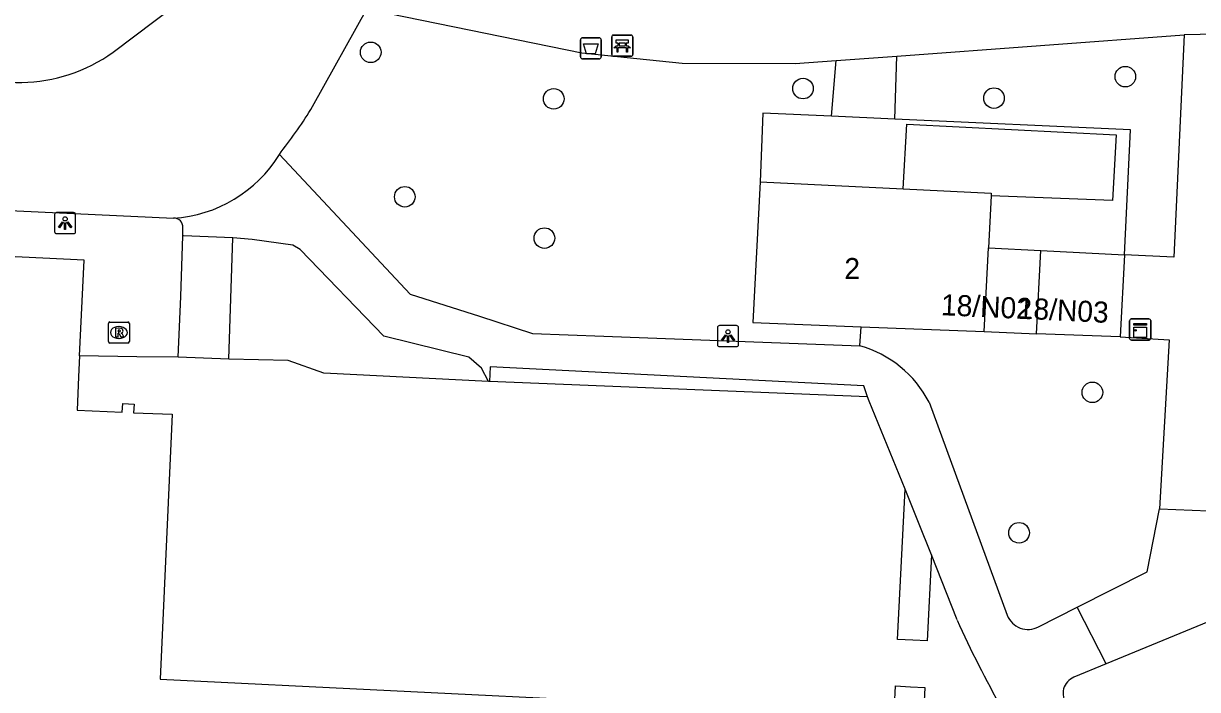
# Model space of a CAD drawing. Extents: x 162990 to 165007, y 383433 to 384336.
# Drawn here: x 164413.4 to 164469.1, y 384010.2 to 384041.8 of the extents above; entities that cross this region are included whole.
import ezdxf

# ---------------------------------------------------------------- set-up
doc = ezdxf.new("R2010")
doc.units = 0
for name, color, linetype in [('IMGEO_Afvalbak', 7, 'Continuous'), ('IMGEO_Bank', 7, 'Continuous'), ('IMGEO_Boom', 7, 'Continuous'), ('IMGEO_Groenvoorziening', 7, 'Continuous'), ('IMGEO_Kast', 7, 'Continuous'), ('IMGEO_Lichtpunt', 7, 'Continuous'), ('IMGEO_Pand', 7, 'Continuous'), ('IMGEO_Pand_nummerreeks', 7, 'Continuous'), ('IMGEO_Rijbaan_lokaal_gesloten', 7, 'Continuous'), ('IMGEO_Rioolput', 7, 'Continuous'), ('IMGEO_Voetpad_gesloten', 7, 'Continuous'), ('IMGEO_Voetpad_op_trap', 7, 'Continuous'), ('IMGEO_Voetpad_open', 7, 'Continuous')]:
    doc.layers.add(name, color=color, linetype=linetype)

msp = doc.modelspace()

# ---------------------------------------------------------------- linework, layer by layer
at = {"layer": 'IMGEO_Afvalbak'}
for p, q in [((164439.783, 384040.248), (164439.783, 384041.048)), ((164439.783, 384041.048), (164439.783, 384040.248)), ((164439.883, 384041.148), (164440.673, 384041.148)), ((164440.673, 384041.148), (164439.883, 384041.148)), ((164440.773, 384041.048), (164440.773, 384040.248)), ((164440.773, 384040.248), (164440.773, 384041.048)), ((164440.673, 384040.148), (164439.883, 384040.148)), ((164439.883, 384040.148), (164440.673, 384040.148))]:
    msp.add_line(p, q, dxfattribs=at)
msp.add_lwpolyline([(164439.926, 384040.862), (164440.63, 384040.862), (164440.481, 384040.392), (164440.075, 384040.392), (164439.926, 384040.862)], dxfattribs=at)
for centre, start, end in [((164439.883, 384041.048), 90, 180), ((164439.883, 384041.048), 90, 180), ((164440.673, 384041.048), 0, 90), ((164440.673, 384041.048), 360, 90), ((164439.883, 384040.248), 180, 270), ((164439.883, 384040.248), 180, 270), ((164440.673, 384040.248), 270, 0), ((164440.673, 384040.248), 270, 0)]:
    msp.add_arc(centre, 0.1, start, end, dxfattribs=at)
at = {"layer": 'IMGEO_Bank'}
for p, q in [((164441.345, 384041.274), (164442.186, 384041.274)), ((164442.186, 384041.274), (164441.345, 384041.274)), ((164441.27, 384040.349), (164441.27, 384041.19)), ((164441.27, 384041.19), (164441.27, 384040.349)), ((164441.967, 384040.672), (164441.574, 384040.672)), ((164441.579, 384040.78), (164441.579, 384040.886)), ((164441.623, 384040.886), (164441.623, 384040.78)), ((164441.911, 384040.892), (164441.629, 384040.892)), ((164441.629, 384040.774), (164441.911, 384040.774)), ((164441.917, 384040.78), (164441.917, 384040.886)), ((164441.961, 384040.886), (164441.961, 384040.78)), ((164442.27, 384041.199), (164442.27, 384040.358)), ((164442.27, 384040.358), (164442.27, 384041.199)), ((164442.195, 384040.274), (164441.354, 384040.274)), ((164441.354, 384040.274), (164442.195, 384040.274))]:
    msp.add_line(p, q, dxfattribs=at)
for points in [[(164441.517, 384040.672), (164441.375, 384040.672), (164441.487, 384040.774), (164441.573, 384040.774)], [(164441.573, 384040.892), (164441.487, 384040.892), (164441.487, 384041.053), (164442.05, 384041.053), (164442.05, 384040.892), (164441.967, 384040.892)], [(164441.967, 384040.774), (164442.05, 384040.774), (164442.162, 384040.672), (164442.023, 384040.672)], [(164441.567, 384040.665), (164441.567, 384040.458), (164441.524, 384040.458), (164441.524, 384040.665)], [(164442.017, 384040.665), (164442.017, 384040.458), (164441.973, 384040.458), (164441.973, 384040.665)]]:
    msp.add_lwpolyline(points, dxfattribs=at)
for centre, radius, start, end in [((164441.348, 384041.196), 0.0779, 92.4484, 184.2845), ((164441.348, 384041.196), 0.0779, 92.4484, 184.2845), ((164442.192, 384041.196), 0.0779, 2.4484, 94.2845), ((164442.192, 384041.196), 0.0779, 2.4484, 94.2845), ((164441.517, 384040.665), 0.00671, 2.8957, 87.1043), ((164441.574, 384040.665), 0.00671, 92.8957, 177.1043), ((164441.572, 384040.885), 0.00671, 2.8957, 87.1043), ((164441.572, 384040.781), 0.00671, 272.8957, 357.1043), ((164441.629, 384040.885), 0.00671, 92.8957, 177.1043), ((164441.629, 384040.781), 0.00671, 182.8957, 267.1043), ((164441.911, 384040.885), 0.00671, 2.8957, 87.1043), ((164441.911, 384040.781), 0.00671, 272.8957, 357.1043), ((164441.968, 384040.885), 0.00671, 92.8957, 177.1043), ((164441.968, 384040.781), 0.00671, 182.8957, 267.1043), ((164441.966, 384040.665), 0.00671, 2.8957, 87.1043), ((164442.023, 384040.665), 0.00671, 92.8957, 177.1043), ((164441.348, 384040.352), 0.0779, 182.4484, 274.2845), ((164441.348, 384040.352), 0.0779, 182.4484, 274.2845), ((164442.192, 384040.352), 0.0779, 272.4484, 4.2845), ((164442.192, 384040.352), 0.0779, 272.4484, 4.2845)]:
    msp.add_arc(centre, radius, start, end, dxfattribs=at)
at = {"layer": 'IMGEO_Boom'}
for centre in [(164429.833, 384040.458), (164465.644, 384039.302), (164450.348, 384038.736), (164438.518, 384038.249), (164459.412, 384038.284), (164431.448, 384033.597), (164438.076, 384031.633), (164464.081, 384024.306), (164460.602, 384017.635)]:
    msp.add_circle(centre, 0.489, dxfattribs=at)
at = {"layer": 'IMGEO_Groenvoorziening'}
msp.add_lwpolyline([(164453.045, 384026.523), (164453.103, 384027.417)], dxfattribs=at)
at = {"layer": 'IMGEO_Kast'}
for p, q in [((164465.849, 384026.867), (164465.849, 384027.708)), ((164465.849, 384027.708), (164465.849, 384026.867)), ((164465.924, 384027.792), (164466.765, 384027.792)), ((164466.765, 384027.792), (164465.924, 384027.792)), ((164466.849, 384027.717), (164466.849, 384026.876)), ((164466.849, 384026.876), (164466.849, 384027.717)), ((164466.774, 384026.792), (164465.933, 384026.792)), ((164465.933, 384026.792), (164466.774, 384026.792))]:
    msp.add_line(p, q, dxfattribs=at)
for points in [[(164466.044, 384027.582), (164466.644, 384027.582), (164466.644, 384027.497), (164466.044, 384027.497), (164466.044, 384027.582)], [(164466.044, 384027.407), (164466.644, 384027.407), (164466.644, 384026.918), (164466.044, 384026.918), (164466.044, 384027.407)]]:
    msp.add_lwpolyline(points, dxfattribs=at)
msp.add_circle((164466.128, 384027.256), 0.0377, dxfattribs=at)
for centre, start, end in [((164465.927, 384027.714), 92.4484, 184.2845), ((164465.927, 384027.714), 92.4484, 184.2845), ((164466.771, 384027.714), 2.4484, 94.2845), ((164466.771, 384027.714), 2.4484, 94.2845), ((164465.927, 384026.87), 182.4484, 274.2845), ((164465.927, 384026.87), 182.4484, 274.2845), ((164466.771, 384026.87), 272.4484, 4.2845), ((164466.771, 384026.87), 272.4484, 4.2845)]:
    msp.add_arc(centre, 0.0779, start, end, dxfattribs=at)
at = {"layer": 'IMGEO_Lichtpunt'}
for p, q in [((164414.83, 384032.749), (164414.83, 384031.942)), ((164414.83, 384032.749), (164414.83, 384031.942)), ((164415.732, 384032.844), (164414.924, 384032.844)), ((164415.732, 384032.844), (164414.924, 384032.844)), ((164415.826, 384031.942), (164415.826, 384032.749)), ((164415.826, 384031.942), (164415.826, 384032.749)), ((164414.924, 384031.848), (164415.732, 384031.848)), ((164414.924, 384031.848), (164415.732, 384031.848)), ((164446.291, 384027.382), (164446.291, 384026.575)), ((164446.291, 384027.382), (164446.291, 384026.575)), ((164447.193, 384027.477), (164446.385, 384027.477)), ((164447.193, 384027.477), (164446.385, 384027.477)), ((164447.287, 384026.575), (164447.287, 384027.382)), ((164447.287, 384026.575), (164447.287, 384027.382)), ((164446.385, 384026.481), (164447.193, 384026.481)), ((164446.385, 384026.481), (164447.193, 384026.481))]:
    msp.add_line(p, q, dxfattribs=at)
for points in [[(164415.204, 384032.413), (164415.243, 384032.385), (164415.055, 384032.123), (164415.017, 384032.15), (164415.204, 384032.413)], [(164415.306, 384032.365), (164415.353, 384032.365), (164415.353, 384032.043), (164415.306, 384032.043), (164415.306, 384032.365)], [(164415.416, 384032.385), (164415.454, 384032.412), (164415.641, 384032.15), (164415.602, 384032.122), (164415.416, 384032.385)], [(164446.665, 384027.046), (164446.704, 384027.018), (164446.516, 384026.756), (164446.478, 384026.783), (164446.665, 384027.046)], [(164446.767, 384026.998), (164446.814, 384026.998), (164446.814, 384026.676), (164446.767, 384026.676), (164446.767, 384026.998)], [(164446.877, 384027.018), (164446.915, 384027.045), (164447.102, 384026.783), (164447.063, 384026.755), (164446.877, 384027.018)]]:
    msp.add_lwpolyline(points, dxfattribs=at)
for centre in [(164415.329, 384032.547), (164446.79, 384027.18)]:
    msp.add_circle(centre, 0.0994, dxfattribs=at)
for centre, start, end in [((164414.924, 384032.749), 90, 180), ((164414.924, 384032.749), 90, 180), ((164415.732, 384032.749), 0, 90), ((164415.732, 384032.749), 0, 90), ((164414.924, 384031.942), 180, 270), ((164414.924, 384031.942), 180, 270), ((164415.732, 384031.942), 270, 0), ((164415.732, 384031.942), 270, 360), ((164446.385, 384027.382), 90, 180), ((164446.385, 384027.382), 90, 180), ((164447.193, 384027.382), 0, 90), ((164447.193, 384027.382), 0, 90), ((164446.385, 384026.575), 180, 270), ((164446.385, 384026.575), 180, 270), ((164447.193, 384026.575), 270, 0), ((164447.193, 384026.575), 270, 360)]:
    msp.add_arc(centre, 0.0946, start, end, dxfattribs=at)
at = {"layer": 'IMGEO_Pand'}
for points in [[(164448.311, 384034.311), (164447.961, 384027.618), (164453.103, 384027.417)], [(164448.311, 384034.311), (164455.109, 384033.976)], [(164455.109, 384033.976), (164459.284, 384033.77), (164459.277, 384033.646)], [(164459.277, 384033.646), (164459.145, 384031.172)], [(164416.016, 384026.039), (164416.231, 384030.592), (164408.695, 384030.957), (164408.553, 384028.157)], [(164458.941, 384027.189), (164459.145, 384031.172)], [(164459.145, 384031.172), (164461.637, 384031.044)], [(164461.423, 384027.092), (164461.637, 384031.044)], [(164461.637, 384031.044), (164465.6, 384030.841)], [(164465.6, 384030.841), (164465.4, 384026.937)], [(164453.103, 384027.417), (164458.941, 384027.189)], [(164458.941, 384027.189), (164461.423, 384027.092)], [(164465.4, 384026.937), (164461.423, 384027.092)], [(164416.016, 384026.039), (164415.969, 384025.041), (164415.895, 384023.453), (164418.033, 384023.373), (164418.06, 384023.782), (164418.601, 384023.746), (164418.573, 384023.337), (164420.413, 384023.272), (164419.84, 384010.685), (164452.631, 384009.075), (164451.831, 383992.687), (164451.754, 383991.109), (164448.368, 383991.274), (164446.839, 383959.669), (164408.324, 383961.538), (164408.132, 383957.569)]]:
    msp.add_lwpolyline(points, dxfattribs=at)
at = {"layer": 'IMGEO_Rijbaan_lokaal_gesloten'}
for points in [[(164417.608, 384040.465), (164421.6, 384043.491)], [(164427.07, 384037.881), (164429.681, 384042.57)], [(164425.497, 384035.599), (164425.58, 384035.738)], [(164404.57, 384033.33), (164420.473, 384032.581)]]:
    msp.add_lwpolyline(points, dxfattribs=at)
for centre, radius, start, end in [((164413.141, 384046.687), 7.659, 166.9085, 305.6737), ((164411.736, 384046.953), 17.816, 320.9889, 329.3903), ((164420.074, 384038.935), 6.367, 273.5907, 328.3972)]:
    msp.add_arc(centre, radius, start, end, dxfattribs=at)
at = {"layer": 'IMGEO_Rioolput'}
for p, q in [((164417.381, 384026.722), (164417.381, 384027.574)), ((164417.456, 384027.648), (164418.308, 384027.648)), ((164417.869, 384027.428), (164417.894, 384027.428)), ((164418.382, 384027.574), (164418.382, 384026.722)), ((164417.892, 384026.868), (164417.867, 384026.868)), ((164418.308, 384026.648), (164417.456, 384026.648))]:
    msp.add_line(p, q, dxfattribs=at)
for points in [[(164417.381, 384026.722), (164417.381, 384027.574)], [(164417.456, 384027.648), (164418.308, 384027.648)], [(164417.97, 384027.346), (164417.718, 384027.348), (164417.718, 384026.948)], [(164418.382, 384027.574), (164418.382, 384026.722)], [(164417.718, 384026.948), (164417.842, 384026.948), (164417.842, 384027.11), (164417.853, 384027.11)], [(164417.896, 384027.267), (164417.842, 384027.267), (164417.842, 384027.186)], [(164417.842, 384027.186), (164417.894, 384027.186)], [(164417.9, 384027.081), (164417.971, 384026.948), (164418.111, 384026.948), (164418.046, 384027.074)], [(164418.308, 384026.648), (164417.456, 384026.648)]]:
    msp.add_lwpolyline(points, dxfattribs=at)
for centre, radius, start, end in [((164417.458, 384027.572), 0.0765, 91.552, 178.448), ((164417.458, 384027.572), 0.0765, 91.552, 178.448), ((164417.969, 384027.236), 0.109, 350.3612, 89.416), ((164418.306, 384027.572), 0.0765, 1.552, 88.448), ((164418.306, 384027.572), 0.0765, 1.552, 88.448), ((164417.852, 384027.057), 0.0533, 26.0293, 88.6989), ((164417.878, 384027.375), 0.19, 274.7715, 282.9687), ((164417.902, 384027.171), 0.0964, 77.0061, 93.1865), ((164417.916, 384027.228), 0.0378, 276.6634, 79.6772), ((164417.967, 384027.236), 0.112, 277.5842, 350.9817), ((164417.951, 384027.021), 0.108, 29.5134, 73.7905), ((164417.458, 384026.724), 0.0765, 181.552, 268.448), ((164417.458, 384026.724), 0.0765, 181.552, 268.448), ((164418.306, 384026.724), 0.0765, 271.552, 358.448), ((164418.306, 384026.724), 0.0765, 271.552, 358.448)]:
    msp.add_arc(centre, radius, start, end, dxfattribs=at)
for centre, major_axis, ratio, start_param, end_param in [((164417.868, 384027.148), (-0.387, 0.002), 0.722429, 4.712389, 7.853982), ((164417.893, 384027.148), (-0.39, 0.002), 0.717154, 1.570796, 4.712389)]:
    msp.add_ellipse(centre, major_axis=major_axis, ratio=ratio, start_param=start_param, end_param=end_param, dxfattribs=at)
at = {"layer": 'IMGEO_Voetpad_gesloten'}
for points in [[(164425.497, 384035.599), (164431.709, 384028.975), (164434.989, 384027.919), (164437.507, 384027.108), (164440.896, 384026.98), (164453.045, 384026.523)], [(164420.913, 384031.739), (164420.913, 384032.129)], [(164423.289, 384031.643), (164420.942, 384031.738), (164420.913, 384031.739)], [(164435.428, 384024.829), (164435.091, 384025.449), (164434.483, 384025.972), (164430.461, 384026.98), (164426.489, 384031.085), (164426.136, 384031.3), (164424.209, 384031.571), (164423.289, 384031.643)], [(164453.406, 384024.089), (164453.241, 384024.62), (164435.504, 384025.521), (164435.471, 384024.827)], [(164435.471, 384024.827), (164435.428, 384024.829)], [(164455.195, 384019.706), (164453.492, 384023.88), (164453.406, 384024.089)], [(164456.334, 384023.838), (164460.044, 384013.721)], [(164456.448, 384016.593), (164455.829, 384018.13), (164455.195, 384019.706)], [(164457.66, 384013.493), (164456.448, 384016.593)], [(164461.52, 384013.17), (164463.365, 384014.101)], [(164464.734, 384011.41), (164463.365, 384014.101)], [(164464.734, 384011.41), (164463.204, 384010.78)]]:
    msp.add_lwpolyline(points, dxfattribs=at)
for centre, radius, start, end in [((164420.498, 384032.165), 0.417, 355.0771, 93.3814), ((164451.573, 384021.363), 5.365, 27.4655, 74.0811), ((164506.121, 384035.371), 53.171, 204.297, 209.3867), ((164461.021, 384014.086), 1.043, 200.4906, 298.5676), ((164463.535, 384010), 0.847, 113.0162, 216.9329)]:
    msp.add_arc(centre, radius, start, end, dxfattribs=at)
at = {"layer": 'IMGEO_Voetpad_op_trap'}
for points in [[(164420.688, 384025.974), (164420.815, 384028.858), (164420.913, 384031.739)], [(164423.105, 384025.887), (164423.289, 384031.643)]]:
    msp.add_lwpolyline(points, dxfattribs=at)
at = {"layer": 'IMGEO_Voetpad_open'}
for points in [[(164430.703, 384042.31), (164439.855, 384040.439), (164444.62, 384039.937), (164449.975, 384039.924), (164451.92, 384040.068)], [(164454.794, 384040.281), (164468.431, 384041.291)], [(164468.431, 384041.291), (164467.942, 384030.732), (164465.6, 384030.841)], [(164471.48, 384041.348), (164468.431, 384041.291)], [(164451.92, 384040.068), (164454.794, 384040.281)], [(164454.709, 384037.286), (164454.794, 384040.281)], [(164451.708, 384037.424), (164451.92, 384040.068)], [(164451.708, 384037.424), (164448.448, 384037.574), (164448.311, 384034.311)], [(164454.709, 384037.286), (164451.708, 384037.424)], [(164465.6, 384030.841), (164465.888, 384036.773), (164454.709, 384037.286)], [(164455.109, 384033.976), (164455.27, 384037.047), (164465.214, 384036.531), (164465.042, 384033.417), (164459.277, 384033.646)], [(164465.4, 384026.937), (164467.73, 384026.803), (164467.266, 384018.77)], [(164420.688, 384025.974), (164418.725, 384026.001), (164416.016, 384026.039)], [(164423.105, 384025.887), (164420.688, 384025.974)], [(164435.428, 384024.829), (164427.601, 384025.211), (164425.908, 384025.821), (164423.105, 384025.887)], [(164453.406, 384024.089), (164435.471, 384024.827)], [(164456.448, 384016.593), (164456.24, 384012.507), (164455.561, 384012.534), (164454.831, 384012.563), (164455.195, 384019.706)], [(164463.365, 384014.101), (164466.68, 384015.774), (164467.266, 384018.77)], [(164467.266, 384018.77), (164470.364, 384018.639)], [(164470.107, 384013.621), (164464.734, 384011.41)], [(164454.733, 384010.36), (164455.456, 384010.322), (164456.131, 384010.287), (164455.19, 383991.128), (164454.539, 383991.165), (164453.824, 383991.207), (164454.126, 383997.606), (164454.733, 384010.36)]]:
    msp.add_lwpolyline(points, dxfattribs=at)

# ---------------------------------------------------------------- texts
at = {"layer": 'IMGEO_Pand_nummerreeks'}
msp.add_text('2', height=1, dxfattribs=at).set_placement((164452.31, 384029.687))
for s, rotation, p in [('18/N02', 357.3162, (164456.88, 384027.975)), ('18/N03', 357.1495, (164460.523, 384027.817))]:
    msp.add_text(s, height=1, rotation=rotation, dxfattribs=at).set_placement(p)

doc.saveas('drawing.dxf')
